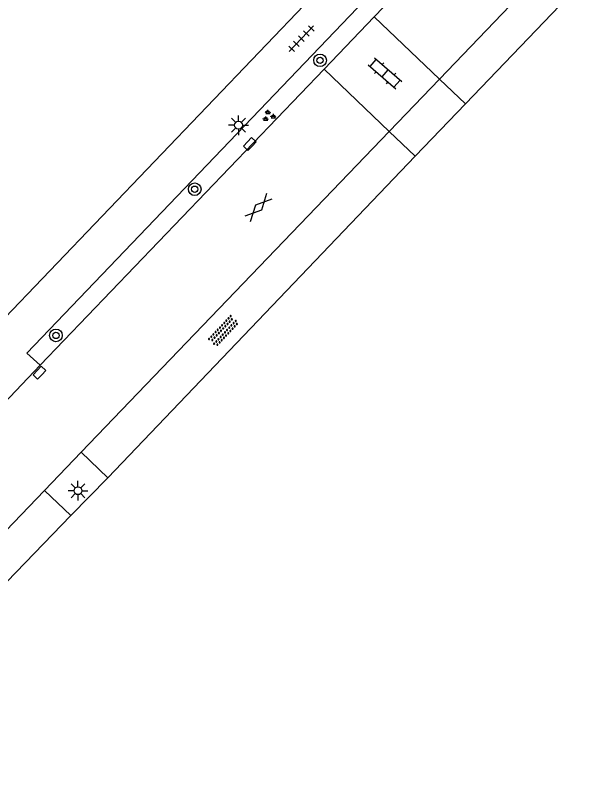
# Model space of a CAD drawing. Extents: x 128999 to 131010, y 395498 to 399007.
# Drawn here: x 130347.46 to 130384.06, y 397913.64 to 397962.86 of the extents above; entities that cross this region are included whole.
import ezdxf

# ---------------------------------------------------------------- set-up
doc = ezdxf.new("R2010")
doc.units = 0
for name, color, linetype in [('gg-knt-onverhard', 7, 'Continuous'), ('gg-knt-verharding', 7, 'Continuous'), ('gg-knt-verharding nz', 7, 'Continuous'), ('gt-symb-boom', 7, 'Continuous'), ('gt-symb-gesloten verharding', 7, 'Continuous'), ('gt-symb-groenvak', 7, 'Continuous'), ('gt-symb-klinker verharding', 7, 'Continuous'), ('gt-symb-kolk', 7, 'Continuous'), ('gt-symb-lichtmast', 7, 'Continuous'), ('gt-symb-overige verharding', 7, 'Continuous'), ('gt-symb-tegel verharding', 7, 'Continuous')]:
    doc.layers.add(name, color=color, linetype=linetype)

# ---------------------------------------------------------------- blocks, each defined once
blk = doc.blocks.new('gt0-GRVAK')
at = {"layer": 'gt-symb-groenvak'}
for p, q in [((-0.11, 0.189), (-0.228, 0.24)), ((-0.182, 0.153), (0.088, 0.153)), ((-0.091, 0.211), (-0.156, 0.322)), ((-0.047, 0.214), (-0.047, 0.393)), ((-0.004, 0.211), (0.061, 0.322)), ((0.015, 0.189), (0.133, 0.24)), ((0.262, -0.052), (0.197, 0.059)), ((0.305, -0.049), (0.305, 0.13)), ((0.349, -0.052), (0.414, 0.059)), ((-0.245, -0.228), (-0.363, -0.177)), ((-0.318, -0.264), (-0.047, -0.264)), ((-0.226, -0.206), (-0.291, -0.095)), ((-0.183, -0.203), (-0.183, -0.024)), ((-0.139, -0.206), (-0.074, -0.095)), ((-0.12, -0.228), (-0.002, -0.177)), ((0.243, -0.074), (0.125, -0.023)), ((0.17, -0.11), (0.441, -0.11)), ((0.368, -0.074), (0.486, -0.023))]:
    blk.add_line(p, q, dxfattribs=at)
blk = doc.blocks.new('gt0-TEG1')
at = {"layer": 'gt-symb-tegel verharding'}
for p, q in [((-1.125, 0), (1.125, 0)), ((-0.9, -0.25), (-0.9, 0.25)), ((-0.45, -0.25), (-0.45, 0.25)), ((0, -0.25), (0, 0.25)), ((0.45, -0.25), (0.45, 0.25)), ((0.9, -0.25), (0.9, 0.25))]:
    blk.add_line(p, q, dxfattribs=at)
blk = doc.blocks.new('gt0-BOOM')
at = {"layer": 'gt-symb-boom'}
for radius in [0.4, 0.2]:
    blk.add_circle((0, 0), radius, dxfattribs=at)
blk = doc.blocks.new('gt0-KL1')
at = {"layer": 'gt-symb-klinker verharding'}
for p, q in [((-1.15, 0.3), (1.15, 0.3)), ((-1, -0.3), (-1, 0.3)), ((-0.5, 0.3), (-0.5, 0.45)), ((0, -0.3), (0, 0.3)), ((0.5, 0.3), (0.5, 0.45)), ((1, -0.3), (1, 0.3)), ((-1.15, -0.3), (1.15, -0.3)), ((-0.5, -0.45), (-0.5, -0.3)), ((0.5, -0.45), (0.5, -0.3))]:
    blk.add_line(p, q, dxfattribs=at)
blk = doc.blocks.new('gt0-LMAST')
at = {"layer": 'gt-symb-lichtmast'}
for p, q in [((-0.005, 0.246), (-0.005, 0.621)), ((-0.182, 0.173), (-0.447, 0.438)), ((0.172, 0.173), (0.437, 0.438)), ((-0.255, -0.004), (-0.63, -0.004)), ((-0.182, -0.181), (-0.447, -0.446)), ((-0.005, -0.254), (-0.005, -0.629)), ((0.437, -0.446), (0.172, -0.181)), ((0.245, -0.004), (0.62, -0.004))]:
    blk.add_line(p, q, dxfattribs=at)
blk.add_circle((-0.005, -0.004), 0.25, dxfattribs=at)
blk = doc.blocks.new('gt0-OVH')
at = {"layer": 'gt-symb-overige verharding'}
for points in [[(-0.972, 0.298), (-0.967, 0.308), (-0.965, 0.319), (-0.966, 0.33), (-0.971, 0.34), (-0.978, 0.348), (-0.988, 0.353), (-0.999, 0.355), (-1.01, 0.354), (-1.02, 0.349), (-1.028, 0.342), (-1.033, 0.332), (-1.035, 0.321), (-1.034, 0.31), (-1.029, 0.3), (-1.022, 0.292), (-1.012, 0.287), (-1.001, 0.285), (-0.99, 0.286), (-0.98, 0.291)], [(-0.872, 0.106), (-0.867, 0.116), (-0.865, 0.126), (-0.866, 0.137), (-0.871, 0.147), (-0.878, 0.156), (-0.888, 0.161), (-0.899, 0.163), (-0.91, 0.162), (-0.92, 0.157), (-0.928, 0.15), (-0.933, 0.14), (-0.935, 0.129), (-0.934, 0.118), (-0.929, 0.108), (-0.922, 0.1), (-0.912, 0.095), (-0.901, 0.092), (-0.89, 0.094), (-0.88, 0.098)], [(-0.772, 0.298), (-0.767, 0.308), (-0.765, 0.319), (-0.766, 0.33), (-0.771, 0.34), (-0.778, 0.348), (-0.788, 0.353), (-0.799, 0.355), (-0.81, 0.354), (-0.82, 0.349), (-0.828, 0.342), (-0.833, 0.332), (-0.835, 0.321), (-0.834, 0.31), (-0.829, 0.3), (-0.822, 0.292), (-0.812, 0.287), (-0.801, 0.285), (-0.79, 0.286), (-0.78, 0.291)], [(-0.672, 0.106), (-0.667, 0.116), (-0.665, 0.126), (-0.666, 0.137), (-0.671, 0.147), (-0.678, 0.156), (-0.688, 0.161), (-0.699, 0.163), (-0.71, 0.162), (-0.72, 0.157), (-0.728, 0.15), (-0.733, 0.14), (-0.735, 0.129), (-0.734, 0.118), (-0.729, 0.108), (-0.722, 0.1), (-0.712, 0.095), (-0.701, 0.092), (-0.69, 0.094), (-0.68, 0.098)], [(-0.572, 0.298), (-0.567, 0.308), (-0.565, 0.319), (-0.566, 0.33), (-0.571, 0.34), (-0.578, 0.348), (-0.588, 0.353), (-0.599, 0.355), (-0.61, 0.354), (-0.62, 0.349), (-0.628, 0.342), (-0.633, 0.332), (-0.635, 0.321), (-0.634, 0.31), (-0.629, 0.3), (-0.622, 0.292), (-0.612, 0.287), (-0.601, 0.285), (-0.59, 0.286), (-0.58, 0.291)], [(-0.472, 0.106), (-0.467, 0.116), (-0.465, 0.126), (-0.466, 0.137), (-0.471, 0.147), (-0.478, 0.156), (-0.488, 0.161), (-0.499, 0.163), (-0.51, 0.162), (-0.52, 0.157), (-0.528, 0.15), (-0.533, 0.14), (-0.535, 0.129), (-0.534, 0.118), (-0.529, 0.108), (-0.522, 0.1), (-0.512, 0.095), (-0.501, 0.092), (-0.49, 0.094), (-0.48, 0.098)], [(-0.372, 0.298), (-0.367, 0.308), (-0.365, 0.319), (-0.366, 0.33), (-0.371, 0.34), (-0.378, 0.348), (-0.388, 0.353), (-0.399, 0.355), (-0.41, 0.354), (-0.42, 0.349), (-0.428, 0.342), (-0.433, 0.332), (-0.435, 0.321), (-0.434, 0.31), (-0.429, 0.3), (-0.422, 0.292), (-0.412, 0.287), (-0.401, 0.285), (-0.39, 0.286), (-0.38, 0.291)], [(-0.272, 0.106), (-0.267, 0.116), (-0.265, 0.126), (-0.266, 0.137), (-0.271, 0.147), (-0.278, 0.156), (-0.288, 0.161), (-0.299, 0.163), (-0.31, 0.162), (-0.32, 0.157), (-0.328, 0.15), (-0.333, 0.14), (-0.335, 0.129), (-0.334, 0.118), (-0.329, 0.108), (-0.322, 0.1), (-0.312, 0.095), (-0.301, 0.092), (-0.29, 0.094), (-0.28, 0.098)], [(-0.172, 0.298), (-0.167, 0.308), (-0.165, 0.319), (-0.166, 0.33), (-0.171, 0.34), (-0.178, 0.348), (-0.188, 0.353), (-0.199, 0.355), (-0.21, 0.354), (-0.22, 0.349), (-0.228, 0.342), (-0.233, 0.332), (-0.235, 0.321), (-0.234, 0.31), (-0.229, 0.3), (-0.222, 0.292), (-0.212, 0.287), (-0.201, 0.285), (-0.19, 0.286), (-0.18, 0.291)], [(-0.072, 0.106), (-0.067, 0.116), (-0.065, 0.126), (-0.066, 0.137), (-0.071, 0.147), (-0.078, 0.156), (-0.088, 0.161), (-0.099, 0.163), (-0.11, 0.162), (-0.12, 0.157), (-0.128, 0.15), (-0.133, 0.14), (-0.135, 0.129), (-0.134, 0.118), (-0.129, 0.108), (-0.122, 0.1), (-0.112, 0.095), (-0.101, 0.092), (-0.09, 0.094), (-0.08, 0.098)], [(0.028, 0.298), (0.033, 0.308), (0.035, 0.319), (0.034, 0.33), (0.029, 0.34), (0.022, 0.348), (0.012, 0.353), (0.001, 0.355), (-0.01, 0.354), (-0.02, 0.349), (-0.028, 0.342), (-0.033, 0.332), (-0.035, 0.321), (-0.034, 0.31), (-0.029, 0.3), (-0.022, 0.292), (-0.012, 0.287), (-0.001, 0.285), (0.01, 0.286), (0.02, 0.291)], [(0.128, 0.106), (0.133, 0.116), (0.135, 0.126), (0.134, 0.137), (0.129, 0.147), (0.122, 0.156), (0.112, 0.161), (0.101, 0.163), (0.09, 0.162), (0.08, 0.157), (0.072, 0.15), (0.067, 0.14), (0.065, 0.129), (0.066, 0.118), (0.071, 0.108), (0.078, 0.1), (0.088, 0.095), (0.099, 0.092), (0.11, 0.094), (0.12, 0.098)], [(0.228, 0.298), (0.233, 0.308), (0.235, 0.319), (0.234, 0.33), (0.229, 0.34), (0.222, 0.348), (0.212, 0.353), (0.201, 0.355), (0.19, 0.354), (0.18, 0.349), (0.172, 0.342), (0.167, 0.332), (0.165, 0.321), (0.166, 0.31), (0.171, 0.3), (0.178, 0.292), (0.188, 0.287), (0.199, 0.285), (0.21, 0.286), (0.22, 0.291)], [(0.328, 0.106), (0.333, 0.116), (0.335, 0.126), (0.334, 0.137), (0.329, 0.147), (0.322, 0.156), (0.312, 0.161), (0.301, 0.163), (0.29, 0.162), (0.28, 0.157), (0.272, 0.15), (0.267, 0.14), (0.265, 0.129), (0.266, 0.118), (0.271, 0.108), (0.278, 0.1), (0.288, 0.095), (0.299, 0.092), (0.31, 0.094), (0.32, 0.098)], [(0.428, 0.298), (0.433, 0.308), (0.435, 0.319), (0.434, 0.33), (0.429, 0.34), (0.422, 0.348), (0.412, 0.353), (0.401, 0.355), (0.39, 0.354), (0.38, 0.349), (0.372, 0.342), (0.367, 0.332), (0.365, 0.321), (0.366, 0.31), (0.371, 0.3), (0.378, 0.292), (0.388, 0.287), (0.399, 0.285), (0.41, 0.286), (0.42, 0.291)], [(0.528, 0.106), (0.533, 0.116), (0.535, 0.126), (0.534, 0.137), (0.529, 0.147), (0.522, 0.156), (0.512, 0.161), (0.501, 0.163), (0.49, 0.162), (0.48, 0.157), (0.472, 0.15), (0.467, 0.14), (0.465, 0.129), (0.466, 0.118), (0.471, 0.108), (0.478, 0.1), (0.488, 0.095), (0.499, 0.092), (0.51, 0.094), (0.52, 0.098)], [(0.628, 0.298), (0.633, 0.308), (0.635, 0.319), (0.634, 0.33), (0.629, 0.34), (0.622, 0.348), (0.612, 0.353), (0.601, 0.355), (0.59, 0.354), (0.58, 0.349), (0.572, 0.342), (0.567, 0.332), (0.565, 0.321), (0.566, 0.31), (0.571, 0.3), (0.578, 0.292), (0.588, 0.287), (0.599, 0.285), (0.61, 0.286), (0.62, 0.291)], [(0.728, 0.106), (0.733, 0.116), (0.735, 0.126), (0.734, 0.137), (0.729, 0.147), (0.722, 0.156), (0.712, 0.161), (0.701, 0.163), (0.69, 0.162), (0.68, 0.157), (0.672, 0.15), (0.667, 0.14), (0.665, 0.129), (0.666, 0.118), (0.671, 0.108), (0.678, 0.1), (0.688, 0.095), (0.699, 0.092), (0.71, 0.094), (0.72, 0.098)], [(0.828, 0.298), (0.833, 0.308), (0.835, 0.319), (0.834, 0.33), (0.829, 0.34), (0.822, 0.348), (0.812, 0.353), (0.801, 0.355), (0.79, 0.354), (0.78, 0.349), (0.772, 0.342), (0.767, 0.332), (0.765, 0.321), (0.766, 0.31), (0.771, 0.3), (0.778, 0.292), (0.788, 0.287), (0.799, 0.285), (0.81, 0.286), (0.82, 0.291)], [(0.928, 0.106), (0.933, 0.116), (0.935, 0.126), (0.934, 0.137), (0.929, 0.147), (0.922, 0.156), (0.912, 0.161), (0.901, 0.163), (0.89, 0.162), (0.88, 0.157), (0.872, 0.15), (0.867, 0.14), (0.865, 0.129), (0.866, 0.118), (0.871, 0.108), (0.878, 0.1), (0.888, 0.095), (0.899, 0.092), (0.91, 0.094), (0.92, 0.098)], [(1.028, 0.298), (1.033, 0.308), (1.035, 0.319), (1.034, 0.33), (1.029, 0.34), (1.022, 0.348), (1.012, 0.353), (1.001, 0.355), (0.99, 0.354), (0.98, 0.349), (0.972, 0.342), (0.967, 0.332), (0.965, 0.321), (0.966, 0.31), (0.971, 0.3), (0.978, 0.292), (0.988, 0.287), (0.999, 0.285), (1.01, 0.286), (1.02, 0.291)], [(-0.972, -0.142), (-0.967, -0.132), (-0.965, -0.121), (-0.966, -0.11), (-0.971, -0.1), (-0.978, -0.092), (-0.988, -0.087), (-0.999, -0.085), (-1.01, -0.086), (-1.02, -0.091), (-1.028, -0.098), (-1.033, -0.108), (-1.035, -0.119), (-1.034, -0.13), (-1.029, -0.14), (-1.022, -0.148), (-1.012, -0.153), (-1.001, -0.155), (-0.99, -0.154), (-0.98, -0.149)], [(-0.872, -0.334), (-0.867, -0.324), (-0.865, -0.314), (-0.866, -0.303), (-0.871, -0.293), (-0.878, -0.284), (-0.888, -0.279), (-0.899, -0.277), (-0.91, -0.278), (-0.92, -0.283), (-0.928, -0.29), (-0.933, -0.3), (-0.935, -0.311), (-0.934, -0.322), (-0.929, -0.332), (-0.922, -0.34), (-0.912, -0.345), (-0.901, -0.348), (-0.89, -0.346), (-0.88, -0.342)], [(-0.772, -0.142), (-0.767, -0.132), (-0.765, -0.121), (-0.766, -0.11), (-0.771, -0.1), (-0.778, -0.092), (-0.788, -0.087), (-0.799, -0.085), (-0.81, -0.086), (-0.82, -0.091), (-0.828, -0.098), (-0.833, -0.108), (-0.835, -0.119), (-0.834, -0.13), (-0.829, -0.14), (-0.822, -0.148), (-0.812, -0.153), (-0.801, -0.155), (-0.79, -0.154), (-0.78, -0.149)], [(-0.672, -0.334), (-0.667, -0.324), (-0.665, -0.314), (-0.666, -0.303), (-0.671, -0.293), (-0.678, -0.284), (-0.688, -0.279), (-0.699, -0.277), (-0.71, -0.278), (-0.72, -0.283), (-0.728, -0.29), (-0.733, -0.3), (-0.735, -0.311), (-0.734, -0.322), (-0.729, -0.332), (-0.722, -0.34), (-0.712, -0.345), (-0.701, -0.348), (-0.69, -0.346), (-0.68, -0.342)], [(-0.572, -0.142), (-0.567, -0.132), (-0.565, -0.121), (-0.566, -0.11), (-0.571, -0.1), (-0.578, -0.092), (-0.588, -0.087), (-0.599, -0.085), (-0.61, -0.086), (-0.62, -0.091), (-0.628, -0.098), (-0.633, -0.108), (-0.635, -0.119), (-0.634, -0.13), (-0.629, -0.14), (-0.622, -0.148), (-0.612, -0.153), (-0.601, -0.155), (-0.59, -0.154), (-0.58, -0.149)], [(-0.472, -0.334), (-0.467, -0.324), (-0.465, -0.314), (-0.466, -0.303), (-0.471, -0.293), (-0.478, -0.284), (-0.488, -0.279), (-0.499, -0.277), (-0.51, -0.278), (-0.52, -0.283), (-0.528, -0.29), (-0.533, -0.3), (-0.535, -0.311), (-0.534, -0.322), (-0.529, -0.332), (-0.522, -0.34), (-0.512, -0.345), (-0.501, -0.348), (-0.49, -0.346), (-0.48, -0.342)], [(-0.372, -0.142), (-0.367, -0.132), (-0.365, -0.121), (-0.366, -0.11), (-0.371, -0.1), (-0.378, -0.092), (-0.388, -0.087), (-0.399, -0.085), (-0.41, -0.086), (-0.42, -0.091), (-0.428, -0.098), (-0.433, -0.108), (-0.435, -0.119), (-0.434, -0.13), (-0.429, -0.14), (-0.422, -0.148), (-0.412, -0.153), (-0.401, -0.155), (-0.39, -0.154), (-0.38, -0.149)], [(-0.272, -0.334), (-0.267, -0.324), (-0.265, -0.314), (-0.266, -0.303), (-0.271, -0.293), (-0.278, -0.284), (-0.288, -0.279), (-0.299, -0.277), (-0.31, -0.278), (-0.32, -0.283), (-0.328, -0.29), (-0.333, -0.3), (-0.335, -0.311), (-0.334, -0.322), (-0.329, -0.332), (-0.322, -0.34), (-0.312, -0.345), (-0.301, -0.348), (-0.29, -0.346), (-0.28, -0.342)], [(-0.172, -0.142), (-0.167, -0.132), (-0.165, -0.121), (-0.166, -0.11), (-0.171, -0.1), (-0.178, -0.092), (-0.188, -0.087), (-0.199, -0.085), (-0.21, -0.086), (-0.22, -0.091), (-0.228, -0.098), (-0.233, -0.108), (-0.235, -0.119), (-0.234, -0.13), (-0.229, -0.14), (-0.222, -0.148), (-0.212, -0.153), (-0.201, -0.155), (-0.19, -0.154), (-0.18, -0.149)], [(-0.072, -0.334), (-0.067, -0.324), (-0.065, -0.314), (-0.066, -0.303), (-0.071, -0.293), (-0.078, -0.284), (-0.088, -0.279), (-0.099, -0.277), (-0.11, -0.278), (-0.12, -0.283), (-0.128, -0.29), (-0.133, -0.3), (-0.135, -0.311), (-0.134, -0.322), (-0.129, -0.332), (-0.122, -0.34), (-0.112, -0.345), (-0.101, -0.348), (-0.09, -0.346), (-0.08, -0.342)], [(0.028, -0.142), (0.033, -0.132), (0.035, -0.121), (0.034, -0.11), (0.029, -0.1), (0.022, -0.092), (0.012, -0.087), (0.001, -0.085), (-0.01, -0.086), (-0.02, -0.091), (-0.028, -0.098), (-0.033, -0.108), (-0.035, -0.119), (-0.034, -0.13), (-0.029, -0.14), (-0.022, -0.148), (-0.012, -0.153), (-0.001, -0.155), (0.01, -0.154), (0.02, -0.149)], [(0.128, -0.334), (0.133, -0.324), (0.135, -0.314), (0.134, -0.303), (0.129, -0.293), (0.122, -0.284), (0.112, -0.279), (0.101, -0.277), (0.09, -0.278), (0.08, -0.283), (0.072, -0.29), (0.067, -0.3), (0.065, -0.311), (0.066, -0.322), (0.071, -0.332), (0.078, -0.34), (0.088, -0.345), (0.099, -0.348), (0.11, -0.346), (0.12, -0.342)], [(0.228, -0.142), (0.233, -0.132), (0.235, -0.121), (0.234, -0.11), (0.229, -0.1), (0.222, -0.092), (0.212, -0.087), (0.201, -0.085), (0.19, -0.086), (0.18, -0.091), (0.172, -0.098), (0.167, -0.108), (0.165, -0.119), (0.166, -0.13), (0.171, -0.14), (0.178, -0.148), (0.188, -0.153), (0.199, -0.155), (0.21, -0.154), (0.22, -0.149)], [(0.328, -0.334), (0.333, -0.324), (0.335, -0.314), (0.334, -0.303), (0.329, -0.293), (0.322, -0.284), (0.312, -0.279), (0.301, -0.277), (0.29, -0.278), (0.28, -0.283), (0.272, -0.29), (0.267, -0.3), (0.265, -0.311), (0.266, -0.322), (0.271, -0.332), (0.278, -0.34), (0.288, -0.345), (0.299, -0.348), (0.31, -0.346), (0.32, -0.342)], [(0.428, -0.142), (0.433, -0.132), (0.435, -0.121), (0.434, -0.11), (0.429, -0.1), (0.422, -0.092), (0.412, -0.087), (0.401, -0.085), (0.39, -0.086), (0.38, -0.091), (0.372, -0.098), (0.367, -0.108), (0.365, -0.119), (0.366, -0.13), (0.371, -0.14), (0.378, -0.148), (0.388, -0.153), (0.399, -0.155), (0.41, -0.154), (0.42, -0.149)], [(0.528, -0.334), (0.533, -0.324), (0.535, -0.314), (0.534, -0.303), (0.529, -0.293), (0.522, -0.284), (0.512, -0.279), (0.501, -0.277), (0.49, -0.278), (0.48, -0.283), (0.472, -0.29), (0.467, -0.3), (0.465, -0.311), (0.466, -0.322), (0.471, -0.332), (0.478, -0.34), (0.488, -0.345), (0.499, -0.348), (0.51, -0.346), (0.52, -0.342)], [(0.628, -0.142), (0.633, -0.132), (0.635, -0.121), (0.634, -0.11), (0.629, -0.1), (0.622, -0.092), (0.612, -0.087), (0.601, -0.085), (0.59, -0.086), (0.58, -0.091), (0.572, -0.098), (0.567, -0.108), (0.565, -0.119), (0.566, -0.13), (0.571, -0.14), (0.578, -0.148), (0.588, -0.153), (0.599, -0.155), (0.61, -0.154), (0.62, -0.149)], [(0.728, -0.334), (0.733, -0.324), (0.735, -0.314), (0.734, -0.303), (0.729, -0.293), (0.722, -0.284), (0.712, -0.279), (0.701, -0.277), (0.69, -0.278), (0.68, -0.283), (0.672, -0.29), (0.667, -0.3), (0.665, -0.311), (0.666, -0.322), (0.671, -0.332), (0.678, -0.34), (0.688, -0.345), (0.699, -0.348), (0.71, -0.346), (0.72, -0.342)], [(0.828, -0.142), (0.833, -0.132), (0.835, -0.121), (0.834, -0.11), (0.829, -0.1), (0.822, -0.092), (0.812, -0.087), (0.801, -0.085), (0.79, -0.086), (0.78, -0.091), (0.772, -0.098), (0.767, -0.108), (0.765, -0.119), (0.766, -0.13), (0.771, -0.14), (0.778, -0.148), (0.788, -0.153), (0.799, -0.155), (0.81, -0.154), (0.82, -0.149)], [(0.928, -0.334), (0.933, -0.324), (0.935, -0.314), (0.934, -0.303), (0.929, -0.293), (0.922, -0.284), (0.912, -0.279), (0.901, -0.277), (0.89, -0.278), (0.88, -0.283), (0.872, -0.29), (0.867, -0.3), (0.865, -0.311), (0.866, -0.322), (0.871, -0.332), (0.878, -0.34), (0.888, -0.345), (0.899, -0.348), (0.91, -0.346), (0.92, -0.342)], [(1.028, -0.142), (1.033, -0.132), (1.035, -0.121), (1.034, -0.11), (1.029, -0.1), (1.022, -0.092), (1.012, -0.087), (1.001, -0.085), (0.99, -0.086), (0.98, -0.091), (0.972, -0.098), (0.967, -0.108), (0.965, -0.119), (0.966, -0.13), (0.971, -0.14), (0.978, -0.148), (0.988, -0.153), (0.999, -0.155), (1.01, -0.154), (1.02, -0.149)]]:
    blk.add_lwpolyline(points, close=True, dxfattribs=at)
blk = doc.blocks.new('gt0-KOLK')
at = {"layer": 'gt-symb-kolk'}
blk.add_lwpolyline([(0, 0), (0.375, 0), (0.375, 0.4), (-0.375, 0.4), (-0.375, 0), (0, 0)], dxfattribs=at)
blk = doc.blocks.new('gt0-GESVH1')
at = {"layer": 'gt-symb-gesloten verharding'}
for p, q in [((-0.992, -0.261), (0.008, 0.239)), ((0.008, -0.261), (-0.992, 0.239)), ((0.008, 0.239), (1.008, -0.261)), ((1.008, 0.239), (0.008, -0.261))]:
    blk.add_line(p, q, dxfattribs=at)

msp = doc.modelspace()

# ---------------------------------------------------------------- linework, layer by layer
at = {"layer": 'gg-knt-onverhard'}
for p, q in [((130384.059, 397965.681), (130375.996, 397957.254)), ((130375.996, 397957.254), (130372.816, 397953.93)), ((130372.816, 397953.93), (130353.307, 397933.54)), ((130353.307, 397933.54), (130350.972, 397931.14)), ((130350.972, 397931.14), (130333.941, 397913.64))]:
    msp.add_line(p, q, dxfattribs=at)
at = {"layer": 'gg-knt-verharding'}
for p, q in [((130327.685, 397923.741), (130376.21, 397974.43)), ((130370.22, 397962.783), (130378.087, 397970.989)), ((130382.424, 397967.25), (130374.345, 397958.833)), ((130367.038, 397959.464), (130370.22, 397962.783)), ((130370.22, 397962.783), (130374.345, 397958.833)), ((130349.023, 397940.673), (130367.038, 397959.464)), ((130367.038, 397959.464), (130371.16, 397955.514)), ((130374.345, 397958.833), (130371.16, 397955.514)), ((130371.16, 397955.514), (130351.622, 397935.157)), ((130345.146, 397936.628), (130349.023, 397940.673)), ((130351.622, 397935.157), (130349.304, 397932.741))]:
    msp.add_line(p, q, dxfattribs=at)
for points in [[(130378.087, 397970.989), (130377.238, 397971.798), (130348.179, 397941.438), (130349.023, 397940.673)], [(130349.304, 397932.741), (130334.077, 397916.876), (130332.445, 397915.082)]]:
    msp.add_lwpolyline(points, dxfattribs=at)
at = {"layer": 'gg-knt-verharding nz'}
for p, q in [((130374.345, 397958.833), (130375.996, 397957.254)), ((130371.16, 397955.514), (130372.816, 397953.93)), ((130353.307, 397933.54), (130351.622, 397935.157)), ((130349.304, 397932.741), (130350.972, 397931.14))]:
    msp.add_line(p, q, dxfattribs=at)

# ---------------------------------------------------------------- block references
at = {"layer": 'gt-symb-boom'}
for p in [(130366.779, 397960.019), (130358.828, 397951.845), (130350.024, 397942.568)]:
    msp.add_blockref('gt0-BOOM', p, dxfattribs=at)
at = {"layer": 'gt-symb-gesloten verharding', "rotation": 46.21542825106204}
msp.add_blockref('gt0-GESVH1', (130362.862, 397950.686), dxfattribs=at)
at = {"layer": 'gt-symb-groenvak'}
msp.add_blockref('gt0-GRVAK', (130363.514, 397956.489), dxfattribs=at)
at = {"layer": 'gt-symb-klinker verharding', "rotation": -40.986533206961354}
msp.add_blockref('gt0-KL1', (130370.904, 397959.196), dxfattribs=at)
at = {"layer": 'gt-symb-kolk'}
for p, rotation in [((130362.461, 397954.57), 45.972395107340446), ((130349.12, 397940.063), 46.62038199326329)]:
    msp.add_blockref('gt0-KOLK', p, dxfattribs=dict(at, rotation=rotation))
at = {"layer": 'gt-symb-lichtmast'}
for p in [(130361.609, 397955.908), (130351.426, 397932.723)]:
    msp.add_blockref('gt0-LMAST', p, dxfattribs=at)
at = {"layer": 'gt-symb-overige verharding', "rotation": 46.70135460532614}
msp.add_blockref('gt0-OVH', (130360.656, 397942.848), dxfattribs=at)
at = {"layer": 'gt-symb-tegel verharding', "rotation": 46.21542825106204}
msp.add_blockref('gt0-TEG1', (130365.593, 397961.395), dxfattribs=at)

doc.saveas('drawing.dxf')
